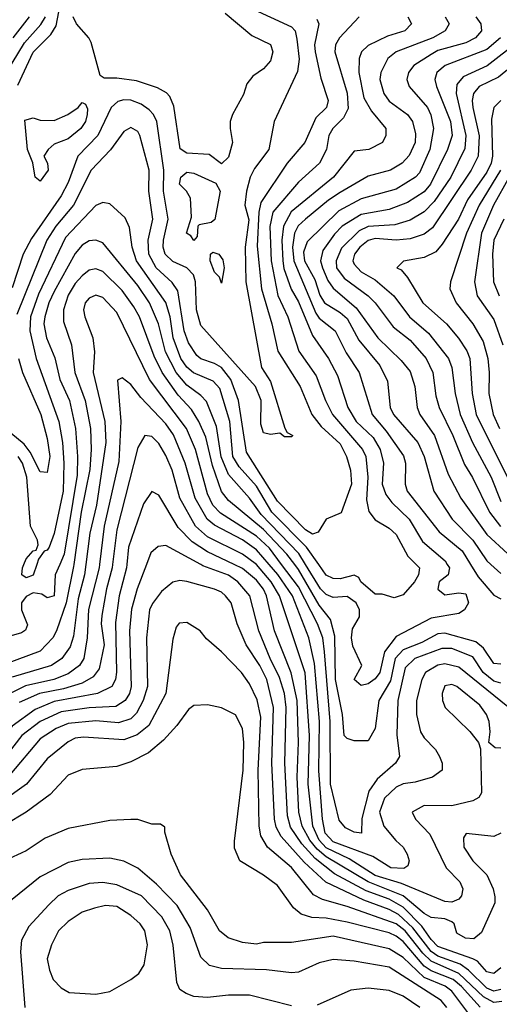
# Model space of a CAD drawing. Header units: inches. Extents: x 1793389 to 1900389, y 320802 to 470796.
# Tile 435 of 656: x 1835391 to 1836766, y 448739 to 451562. Entities that reach past the tile are written whole.
import ezdxf

# ---------------------------------------------------------------- set-up
doc = ezdxf.new("R2010")
doc.units = ezdxf.units.IN
doc.header["$MEASUREMENT"] = 0
doc.layers.add('B8434', color=7, linetype='Continuous')
doc.layers.add('B8435', color=7, linetype='Continuous')

msp = doc.modelspace()

# ---------------------------------------------------------------- linework, layer by layer
at = {"layer": 'B8434', "color": 2}
for points, elevation in [([(1835698.7, 450000), (1835697.7, 449990), (1835676.9, 449910), (1835665.9, 449834.1), (1835669.1, 449690.9), (1835666, 449670), (1835655.8, 449650), (1835614.8, 449630), (1835490, 449607.2), (1835435.9, 449584.1), (1835370, 449536.9), (1835282.6, 449430), (1835263.5, 449416.5), (1835164.9, 449370), (1835133.6, 449346.4), (1835119.1, 449320.9), (1835099.3, 449250), (1835057.2, 449030), (1835067.3, 448810), (1835090, 448692)], 390), ([(1835546.6, 450000), (1835545.8, 449994.2), (1835524.3, 449890), (1835496.5, 449810), (1835486.7, 449790), (1835450, 449751.3), (1835350, 449714), (1835290, 449708.3), (1835218, 449662), (1835170, 449615.1), (1835150, 449602), (1835119, 449610), (1835117, 449630), (1835185.1, 449694.9), (1835226.8, 449770), (1835294.6, 449865.4), (1835305.5, 449894.5), (1835319.9, 449970), (1835328.3, 450000)], 374), ([(1835506.1, 450000), (1835493.4, 449970), (1835490.2, 449910), (1835470, 449904.5), (1835454.8, 449914.8), (1835430, 449918.7), (1835410, 449908), (1835396.5, 449890), (1835396.5, 449870), (1835413.4, 449826.6), (1835408.5, 449811.5), (1835396.2, 449803.8), (1835330, 449785.1), (1835310, 449786), (1835306.6, 449790), (1835308, 449810), (1835334.8, 449870), (1835349.8, 449970), (1835360.3, 450000)], 370), ([(1835754.5, 450000), (1835728, 449930), (1835711.8, 449871.8), (1835705.8, 449810), (1835711.3, 449650), (1835706.3, 449630), (1835693.4, 449610), (1835666.8, 449593.2), (1835590, 449588.9), (1835510, 449577.7), (1835450, 449549.8), (1835397.4, 449510), (1835342, 449438)], 394), ([(1835620.4, 450000), (1835619.2, 449990), (1835588.6, 449871.4), (1835585.2, 449790), (1835575.6, 449730), (1835563.1, 449710), (1835530, 449686.4), (1835489.4, 449670.6), (1835408.1, 449651.9), (1835354.4, 449625.6)], 382), ([(1835580.6, 450000), (1835576.9, 449970), (1835558.7, 449901.3), (1835545.2, 449794.8), (1835536.5, 449763.5), (1835512.2, 449730), (1835483, 449710), (1835370, 449677.2)], 378), ([(1835657.8, 450000), (1835656.5, 449990), (1835639.7, 449930), (1835626.6, 449853.4), (1835625.2, 449830), (1835633.2, 449770), (1835619.4, 449700.6), (1835601.8, 449678.2), (1835570, 449659.8), (1835516.9, 449643.1), (1835447.7, 449630), (1835390, 449603.9)], 386), ([(1835440.2, 450000), (1835430, 449969.7), (1835410, 449961.6), (1835398, 449970), (1835399.7, 449990), (1835403.6, 450000)], 366), ([(1836770, 448843.7), (1836750, 448827.6), (1836738, 448830), (1836730, 448832.7), (1836702.9, 448862.9), (1836689.9, 448869.9), (1836590, 448904.9), (1836570, 448925), (1836543.6, 448963.6), (1836490, 449017.8), (1836450, 449040.6), (1836384.5, 449064.5), (1836293.6, 449113.6), (1836237.6, 449157.6), (1836199.4, 449199.4), (1836167.3, 449247.3), (1836159.2, 449279.2), (1836151.6, 449430), (1836155, 449590), (1836149.8, 449630), (1836136.1, 449676.1), (1836108.7, 449730), (1836076.4, 449810), (1836051.1, 449910), (1836016.3, 449950), (1835990, 449969.7), (1835916.5, 449996.5), (1835910, 450000)], 394), ([(1836770.2, 449229.8), (1836750, 449220.7), (1836670.8, 449229.2), (1836663.4, 449216.6), (1836663.8, 449190), (1836690, 449150.7), (1836730.4, 449110), (1836748.5, 449070), (1836752.8, 449047.2), (1836753, 449030), (1836715.1, 448944.9), (1836692.7, 448927.3), (1836668.5, 448928.5), (1836643.6, 448943.6), (1836636.2, 448970), (1836630, 448975.6), (1836610, 448984.2), (1836570, 448988.3), (1836550, 448999.8), (1836490.4, 449050.4), (1836389.9, 449089.9), (1836270, 449161.6), (1836243.7, 449183.7), (1836223.2, 449210), (1836201, 449250), (1836191.4, 449290), (1836186.6, 449390), (1836190.6, 449490), (1836186.6, 449610), (1836169.1, 449689.1), (1836121.5, 449810), (1836098.4, 449910), (1836090, 449929.6), (1836070, 449955.3), (1836030, 449988.7), (1836006.1, 450000)], 390), ([(1836770, 449473.2), (1836754, 449474), (1836735.3, 449490), (1836739.3, 449520.7), (1836737, 449550), (1836729.4, 449570), (1836710, 449597), (1836644, 449650), (1836630, 449655.6), (1836610, 449652), (1836601.6, 449630), (1836603, 449610), (1836610.7, 449590), (1836681.1, 449521.1), (1836706, 449490), (1836712, 449472), (1836714.4, 449345.6), (1836707.5, 449332.5), (1836690, 449322.7), (1836630, 449307.8), (1836550.6, 449309.4), (1836516, 449290), (1836526, 449270), (1836566.9, 449226.9), (1836613, 449130), (1836653, 449090), (1836661.6, 449070), (1836657.1, 449050), (1836650, 449040.9), (1836630, 449031.8), (1836610, 449033.6), (1836485.1, 449085.1), (1836410, 449108.4), (1836335.8, 449155.8), (1836270, 449187.9), (1836249.2, 449210), (1836231.3, 449250), (1836218.3, 449370), (1836222.2, 449510), (1836209, 449689), (1836135.5, 449910), (1836112.3, 449950), (1836070.3, 450000)], 386), ([(1836790, 449591.6), (1836650, 449706), (1836610, 449715.6), (1836590, 449710.9), (1836554.4, 449690), (1836543.7, 449670), (1836528.8, 449610), (1836528.9, 449570), (1836540.3, 449520.3), (1836550, 449502.8), (1836582.8, 449470), (1836594.8, 449450), (1836602, 449430), (1836602, 449410), (1836574, 449390), (1836524.4, 449375.6), (1836490, 449371.1), (1836470, 449362), (1836436.5, 449330), (1836422.3, 449290), (1836435.3, 449250), (1836468.8, 449208.8), (1836490.5, 449190), (1836502, 449170), (1836507.3, 449150), (1836503.5, 449136.5), (1836491.8, 449128.2), (1836455.3, 449130), (1836402.9, 449162.9), (1836290, 449205), (1836266.9, 449230), (1836259.4, 449270), (1836248.4, 449408.4), (1836250.6, 449550), (1836236.5, 449716.5), (1836219.8, 449790), (1836173, 449910), (1836130.9, 449970.9), (1836106.1, 450000)], 382), ([(1836770, 449659.8), (1836750, 449665.6), (1836719.3, 449690), (1836690, 449735.6), (1836630, 449758.8), (1836601.3, 449758.7), (1836523.8, 449730), (1836496.4, 449703.6), (1836475.2, 449610), (1836471.7, 449511.7), (1836479.3, 449450), (1836468, 449430), (1836415.3, 449384.7), (1836391.7, 449350), (1836372, 449272), (1836370.7, 449230), (1836350, 449232.7), (1836325.3, 449245.3), (1836307.2, 449267.2), (1836282.3, 449370), (1836280.6, 449550), (1836265, 449750), (1836259.8, 449790), (1836244.8, 449830), (1836190, 449936), (1836141.9, 450000)], 378), ([(1836770, 449714), (1836750, 449715.8), (1836720, 449760), (1836698.2, 449778.2), (1836610, 449802.8), (1836590, 449800.9), (1836544.1, 449775.9), (1836490, 449755.1), (1836467.5, 449730), (1836453.8, 449666.2), (1836420.3, 449610), (1836410.3, 449529.7), (1836390, 449494), (1836350, 449494), (1836330, 449500.7), (1836320.7, 449510), (1836316, 449570), (1836296.8, 449670), (1836294.4, 449794.4), (1836282.2, 449842.2), (1836250, 449883.1), (1836190, 449986), (1836179.5, 450000)], 374), ([(1836616.7, 450000), (1836623, 449990), (1836618.8, 449970), (1836593.4, 449950), (1836589.1, 449929.1), (1836610, 449912.7), (1836650, 449918.8), (1836670, 449916), (1836677.3, 449890), (1836666, 449870), (1836650, 449859.3), (1836570, 449846.3), (1836470, 449793.6), (1836436.9, 449750), (1836423.7, 449690), (1836410, 449671.8), (1836390, 449657.6), (1836370, 449652.7), (1836349.6, 449670), (1836371.8, 449710), (1836345.7, 449765.7), (1836341.7, 449790), (1836344.8, 449815.2), (1836365.1, 449850), (1836364.7, 449870), (1836355.1, 449890), (1836330, 449908.2), (1836290, 449905.4), (1836270, 449913.5), (1836253.5, 449930), (1836210.6, 450000)], 370), ([(1836527.2, 450000), (1836537.1, 449990), (1836534, 449970), (1836522.4, 449950), (1836490, 449912.7), (1836464.7, 449904.7), (1836430, 449915.3), (1836410, 449915.3), (1836369, 449950), (1836363.1, 449963.1), (1836350, 449969), (1836310, 449958.7), (1836290, 449959.7), (1836270, 449969.7), (1836248.6, 450000)], 366), ([(1836683.5, 450000), (1836704.8, 449964.8), (1836750, 449912.4), (1836770, 449901.1)], 374), ([(1836741.3, 450000), (1836770, 449973.7)], 378), ([(1836770, 448781.4), (1836750, 448777.1), (1836730, 448785), (1836677.1, 448837.1), (1836653.8, 448853.8), (1836590, 448877.6), (1836570.8, 448890.7), (1836518.1, 448958.1), (1836476.4, 448996.4), (1836450, 449010.6), (1836377.3, 449037.3), (1836269.1, 449089.1), (1836206.4, 449146.4), (1836140.7, 449220.7), (1836126.6, 449246.6), (1836121.8, 449270), (1836113.5, 449430), (1836118.9, 449590), (1836099.8, 449670), (1836079.8, 449710), (1836040.5, 449770), (1836014.7, 449830), (1835996.9, 449890), (1835980.7, 449910), (1835970, 449920.7), (1835950, 449929.6), (1835870, 449951.5), (1835850, 449954), (1835830, 449949.5), (1835797.7, 449922.3), (1835771.5, 449888.5), (1835763.1, 449870), (1835754.3, 449790), (1835757.7, 449650), (1835745.5, 449610), (1835725.9, 449574.1), (1835710, 449557.4), (1835674.3, 449545.7), (1835610, 449551.7), (1835530, 449543.8), (1835495.5, 449530), (1835450, 449500.5), (1835363.4, 449396.6)], 398), ([(1836773, 448747), (1836750, 448744.7), (1836720.3, 448760.3), (1836650, 448827.7), (1836570, 448862.7), (1836546.2, 448886.1), (1836496, 448950), (1836470, 448969.8), (1836330, 449019.8), (1836259.2, 449039.2), (1836233.1, 449053.1), (1836170, 449131.2), (1836101.6, 449190), (1836082.2, 449222.2), (1836077.7, 449250), (1836074.8, 449410), (1836082.6, 449562.6), (1836072.3, 449612.3), (1836050, 449658), (1836027, 449690), (1835970, 449749.3), (1835926.8, 449786.8), (1835908.7, 449810), (1835870, 449833.2), (1835847.9, 449832.1), (1835839.8, 449820.2), (1835830, 449786), (1835810.3, 449630), (1835761.4, 449538.6), (1835728.4, 449511.6), (1835690, 449497.3), (1835574.7, 449505.3), (1835550, 449502), (1835530, 449491.3), (1835470, 449442.9), (1835410.5, 449370), (1835340, 449320)], 402), ([(1836711, 448731), (1836657.7, 448790), (1836633.1, 448810), (1836570, 448835.2), (1836550, 448849), (1836490, 448918.8), (1836470, 448934.8), (1836450, 448944.5), (1836330, 448974.2), (1836270, 448986), (1836228.3, 448988.3), (1836197.7, 448997.7), (1836175.6, 449015.6), (1836130, 449079.3), (1836090, 449109.2), (1836022, 449150), (1836007, 449187), (1836006.8, 449206.8), (1836032.1, 449410), (1836034, 449490), (1836029.6, 449529.6), (1836010, 449568.7), (1835970, 449588.7), (1835930, 449598), (1835890, 449595.3), (1835875.3, 449584.7), (1835842, 449538), (1835803.6, 449496.4), (1835760.3, 449459.7), (1835710, 449434.5), (1835670, 449421.2), (1835570, 449412.7), (1835530, 449396), (1835478.9, 449341.1), (1835410, 449289.6), (1835350, 449253.6)], 406), ([(1836692.5, 448692.5), (1836630, 448776.4), (1836610.9, 448790.9), (1836550, 448816.5), (1836490, 448873.5), (1836450, 448898.5), (1836290, 448934.8), (1836170, 448916.2), (1836090, 448916.2), (1836070, 448912), (1836030, 448916.2), (1835989, 448930), (1835963.7, 448950), (1835929.6, 449010), (1835852.3, 449110), (1835825.2, 449170), (1835807.3, 449232.7), (1835807.3, 449247.3), (1835795.3, 449255.3), (1835770, 449255.3), (1835730, 449268.7), (1835710, 449269), (1835650, 449266), (1835530, 449242.7), (1835464.7, 449215.3), (1835410, 449179.3), (1835335.2, 449144.8)], 410), ([(1836615.1, 448730), (1836598.7, 448750), (1836450, 448845.4), (1836350, 448862.4), (1836290, 448867.3), (1836250, 448858.4), (1836190, 448831.8), (1836170, 448829.6), (1836098.3, 448838.3), (1835970, 448842), (1835935.3, 448850), (1835910, 448874), (1835879.5, 448959.5), (1835842.6, 449022.6), (1835783.6, 449083.6), (1835730, 449129.6), (1835690, 449149.6), (1835650, 449158.4), (1835570, 449154), (1835530, 449146), (1835450, 449104.5), (1835350, 449023.7)], 414), ([(1836170, 448734.5), (1836050, 448765.6), (1835990, 448765.1), (1835930, 448758.4), (1835890, 448762), (1835868, 448770), (1835850, 448782), (1835841.6, 448801.6), (1835831.6, 448908.4), (1835822, 448950), (1835798.7, 448990), (1835740.7, 449050), (1835670, 449081.3), (1835630, 449088.2), (1835590, 449085.1), (1835530, 449065.6), (1835502, 449050), (1835475.2, 449024.8), (1835418, 448962), (1835397, 448923), (1835393.7, 448890), (1835406.4, 448730)], 418), ([(1836538.4, 448730), (1836490, 448762.4), (1836450, 448778.7), (1836390, 448785.1), (1836339.9, 448780.1), (1836243.4, 448736.6)], 418)]:
    msp.add_lwpolyline(points, dxfattribs=dict(at, elevation=elevation))
at = {"layer": 'B8434', "color": 2, "elevation": 422}
msp.add_lwpolyline([(1835637.6, 449022.4), (1835605.5, 449014.5), (1835570, 449002.9), (1835530, 448977), (1835503, 448950), (1835483, 448910), (1835470.6, 448870), (1835476.7, 448836.7), (1835487.7, 448810), (1835510, 448786.8), (1835533.2, 448773.2), (1835610, 448768.2), (1835650, 448776.3), (1835709.6, 448810.4), (1835732.9, 448827.1), (1835747.7, 448852.3), (1835757.6, 448910), (1835749.6, 448950), (1835736.2, 448970), (1835710, 448994), (1835670, 449019.7)], close=True, dxfattribs=at)
at = {"layer": 'B8435', "color": 2}
for points, elevation in [([(1835385.9, 451374.1), (1835430, 451468.5), (1835480.9, 451519.1), (1835495.6, 451544.4), (1835511.9, 451630)], 358), ([(1836050, 451596.5), (1836170, 451541.6), (1836180.4, 451530), (1836186, 451506), (1836191.8, 451448.2), (1836187.2, 451412.8), (1836120.7, 451270), (1836105.5, 451190), (1836064.5, 451135.5), (1836052.2, 451110), (1836041.1, 451070), (1836036.5, 451030), (1836048.1, 450988.1), (1836037.5, 450910), (1836039.7, 450810), (1836084.7, 450564.7), (1836110, 450524.7), (1836151.1, 450391.1), (1836158, 450378), (1836174, 450370), (1836170, 450366), (1836150, 450366), (1836136.4, 450376.4), (1836110, 450372.7), (1836090, 450377.2), (1836082, 450402), (1836083.7, 450470), (1836067, 450510), (1835910, 450685.2), (1835898.3, 450730), (1835895.1, 450810), (1835889.6, 450830), (1835870.8, 450850.8), (1835830, 450868.2), (1835808.4, 450890), (1835802.7, 450910), (1835803.9, 450930), (1835816.8, 450990), (1835803.1, 451070), (1835804.4, 451130), (1835784, 451270), (1835774.7, 451290), (1835762.8, 451302.8), (1835739.4, 451319.4), (1835710, 451331), (1835690, 451332.4), (1835672.7, 451327.3), (1835653.7, 451310), (1835614.9, 451230), (1835558, 451170), (1835530, 451095.1), (1835510, 451057), (1835425.2, 450934.8), (1835401.3, 450890), (1835370, 450793.2)], 358), ([(1835336.9, 451383.1), (1835404.8, 451495.2), (1835451.8, 451548.2), (1835465.6, 451570)], 362), ([(1835372.8, 451510), (1835419.8, 451570)], 366), ([(1835980.5, 451580.5), (1836056.7, 451516.7), (1836110, 451490.6), (1836116.3, 451470), (1836110, 451444), (1836090, 451421.2), (1836059.8, 451400.2), (1836042.5, 451377.5), (1836032.8, 451347.2), (1836001, 451290), (1835994.8, 451270), (1835994.8, 451250), (1836001, 451210), (1835990, 451168), (1835970, 451148.7), (1835934.8, 451174.8), (1835870, 451179.5), (1835851.7, 451191.7), (1835833.4, 451313.4), (1835821.2, 451341.2), (1835811.7, 451351.7), (1835786.3, 451366.3), (1835726.3, 451386.3), (1835670, 451394), (1835633.6, 451393.6), (1835622, 451402), (1835596.1, 451496.1), (1835589.5, 451510), (1835554, 451550), (1835544.4, 451570)], 354), ([(1836364, 451570), (1836308.2, 451510), (1836296.4, 451490), (1836294.4, 451470), (1836330, 451351), (1836333, 451307), (1836319.6, 451280.4), (1836288.7, 451250), (1836277.6, 451230), (1836270.5, 451190), (1836250.4, 451150), (1836190, 451096.2), (1836116.9, 451010), (1836108.5, 450968.5), (1836111.8, 450870), (1836131, 450771), (1836159.6, 450710), (1836191.3, 450611.3), (1836240.9, 450540.9), (1836267.4, 450470), (1836287.6, 450430), (1836373.4, 450330), (1836383.7, 450310), (1836389.2, 450250), (1836385.1, 450185.1), (1836391.8, 450151.8), (1836410, 450127.7), (1836450, 450103.8), (1836470, 450085.5), (1836503.7, 450023.7), (1836527.2, 450000)], 366), ([(1836504, 451570), (1836514, 451550), (1836494.8, 451530), (1836445.8, 451514.2), (1836390, 451487.3), (1836370.5, 451470), (1836363.7, 451450), (1836363.2, 451410), (1836377.8, 451337.8), (1836399.2, 451299.2), (1836440.7, 451250), (1836440.7, 451230), (1836430.7, 451210), (1836392, 451190), (1836350, 451184.5), (1836290.4, 451110), (1836169.4, 451010.6), (1836147.3, 450970), (1836143, 450930), (1836145, 450870), (1836148.1, 450848.1), (1836169.3, 450789.3), (1836190, 450752.7), (1836230, 450656.3), (1836275.8, 450590), (1836302, 450542), (1836331.6, 450450), (1836356, 450410), (1836404.1, 450364.1), (1836424.7, 450330), (1836434.3, 450290), (1836430.3, 450230), (1836440.5, 450200.5), (1836457.6, 450177.6), (1836507, 450130), (1836545.4, 450065.4), (1836610.4, 450010), (1836616.7, 450000)], 370), ([(1836610.6, 451570), (1836622, 451550), (1836610.6, 451530), (1836575.5, 451510), (1836470, 451469.6), (1836446.4, 451450), (1836426.7, 451410), (1836423.7, 451390), (1836435.3, 451350), (1836450, 451328.5), (1836503, 451290), (1836517, 451270), (1836525.1, 451234.9), (1836524.2, 451210), (1836507.7, 451172.3), (1836487.7, 451150), (1836454, 451130), (1836390, 451113.3), (1836310, 451066), (1836275.8, 451044.2), (1836210, 450989.7), (1836189.4, 450970.6), (1836179.2, 450950), (1836173.1, 450910), (1836176.8, 450870), (1836240.3, 450720.3), (1836250, 450706), (1836295.8, 450670), (1836327, 450607), (1836364.2, 450550), (1836401.1, 450430), (1836441.9, 450381.8), (1836491.2, 450311.2), (1836496.5, 450290), (1836495.8, 450230), (1836501.3, 450210), (1836593.2, 450093.2), (1836659.5, 450039.5), (1836683.5, 450000)], 374), ([(1836698.4, 451570), (1836712.7, 451550), (1836714.4, 451530), (1836697.1, 451510), (1836670, 451495.1), (1836590, 451472.9), (1836570, 451462.2), (1836520.5, 451430), (1836505.5, 451410), (1836500.5, 451390), (1836507.7, 451370), (1836559.5, 451310), (1836569.1, 451289.1), (1836576.9, 451250), (1836566.9, 451190), (1836537.5, 451122.5), (1836526, 451110), (1836470, 451075.4), (1836370, 451048.6), (1836305.8, 451014.2), (1836214.7, 450925.3), (1836204.8, 450895.2), (1836207.8, 450870), (1836236.7, 450816.7), (1836251.6, 450771.6), (1836264.4, 450750), (1836310, 450722.7), (1836330, 450705.3), (1836362.9, 450642.9), (1836423.1, 450570), (1836445.7, 450525.7), (1836453.4, 450450), (1836462.6, 450430), (1836531.8, 450350), (1836550.3, 450310), (1836578, 450210), (1836630.3, 450130), (1836690.1, 450070.1), (1836730.4, 450010), (1836741.3, 450000)], 378), ([(1836242.8, 451562.8), (1836248.2, 451550), (1836236.5, 451490), (1836238.5, 451470), (1836254.1, 451394.1), (1836274.9, 451330), (1836270.5, 451310), (1836239.5, 451280.5), (1836208.2, 451210), (1836157.6, 451150), (1836082.5, 451037.5), (1836077.1, 451010), (1836072.1, 450912.1), (1836084.7, 450790), (1836114, 450690), (1836131.2, 450611.2), (1836195.3, 450510), (1836228.7, 450430), (1836255.1, 450395.1), (1836310, 450346), (1836327.6, 450310), (1836339.6, 450270), (1836342.6, 450230), (1836312.4, 450147.6), (1836270, 450129.5), (1836247, 450093), (1836230, 450086.9), (1836210, 450099.7), (1836130, 450181.3), (1836041.5, 450321.5), (1836018.7, 450470), (1835996.1, 450530), (1835970, 450564.8), (1835950, 450576.4), (1835910, 450589.7), (1835898.8, 450598.8), (1835875.2, 450635.2), (1835863.1, 450670), (1835844.5, 450784.5), (1835828, 450808), (1835782.7, 450850), (1835761.4, 450890), (1835759.3, 450930), (1835773.3, 450990), (1835761.7, 451070), (1835762, 451130), (1835735.6, 451230), (1835730, 451241.2), (1835710, 451252.7), (1835690, 451241.2), (1835651.7, 451188.3), (1835596.4, 451130), (1835545.2, 451030), (1835494.9, 450970), (1835469.1, 450930), (1835383.4, 450716.6)], 362), ([(1836768.8, 451510), (1836730, 451476), (1836610.7, 451430), (1836586.7, 451410), (1836581.1, 451390), (1836585.7, 451370), (1836625.5, 451270), (1836630.2, 451230), (1836616.9, 451190), (1836568.9, 451090), (1836550, 451068.3), (1836502.2, 451037.8), (1836450, 451018), (1836370, 451003.5), (1836315.3, 450970), (1836293.2, 450946.8), (1836260.4, 450899.6), (1836253.8, 450870), (1836259.2, 450850), (1836274.5, 450814.5), (1836290, 450792), (1836355.3, 450735.3), (1836418, 450650), (1836484.8, 450584.8), (1836510, 450553.4), (1836523.7, 450510), (1836530.3, 450450), (1836537.6, 450430), (1836579.6, 450370), (1836619.1, 450259.1), (1836655.8, 450190), (1836730, 450085.7), (1836790, 450030.4)], 382), ([(1836821, 451499), (1836730.9, 451429.1), (1836662.3, 451397.7), (1836643.9, 451376.1), (1836642, 451350), (1836670.2, 451230), (1836667.3, 451192.7), (1836626.9, 451110), (1836579.3, 451040.7), (1836550, 451011.1), (1836510, 450986.9), (1836466, 450974), (1836390, 450968.9), (1836363.7, 450956.3), (1836313.1, 450906.9), (1836298.6, 450870), (1836299.6, 450850), (1836321.2, 450821.2), (1836390, 450770.3), (1836410.4, 450750), (1836461.6, 450681.6), (1836510, 450643.1), (1836556.5, 450590), (1836574.9, 450550), (1836583.4, 450483.4), (1836593.4, 450450), (1836632.7, 450370), (1836666.3, 450286.3), (1836689.2, 450249.2), (1836737.3, 450150), (1836768.7, 450108.7)], 386), ([(1836810, 451434.7), (1836763.4, 451396.6), (1836708.4, 451370), (1836692.2, 451350), (1836688, 451330), (1836690.2, 451310), (1836708.4, 451228.4), (1836704.7, 451170), (1836685.5, 451130), (1836574.6, 450965.4), (1836550, 450946.9), (1836510, 450933.5), (1836470, 450929.8), (1836410, 450934.6), (1836390, 450928.5), (1836366, 450910), (1836350.3, 450890), (1836346.3, 450870), (1836350, 450860.7), (1836370, 450838.7), (1836410, 450816), (1836463.1, 450770), (1836508.7, 450710), (1836562.7, 450662.7), (1836620.3, 450590), (1836630, 450564.7), (1836639, 450490), (1836653.8, 450430), (1836689.3, 450349.3), (1836742.4, 450250), (1836770, 450180.5)], 390), ([(1836770.2, 451329.8), (1836750.4, 451310), (1836743.2, 451276.8), (1836746.4, 451170), (1836742.6, 451150), (1836730, 451124.7), (1836674.5, 451045.5), (1836648.9, 450990), (1836602.2, 450917.8), (1836583.6, 450896.4), (1836550, 450879.6), (1836491, 450869), (1836472, 450850), (1836484.5, 450844.5), (1836502.8, 450822.8), (1836546.4, 450750), (1836614.4, 450690), (1836649.1, 450649.1), (1836672.3, 450612.3), (1836680.9, 450590), (1836687.9, 450490), (1836699.6, 450430), (1836802.2, 450222.2)], 394), ([(1836769.3, 451130), (1836708.2, 451030), (1836671.3, 450950), (1836625.5, 450810), (1836623.8, 450790), (1836642.4, 450750), (1836690.3, 450690), (1836719.3, 450639.3), (1836732.7, 450590), (1836736.9, 450550), (1836735.6, 450490), (1836747.9, 450430), (1836766.3, 450390)], 398), ([(1836793.8, 451110), (1836749.2, 451030), (1836714.4, 450950), (1836694.6, 450810), (1836702, 450770), (1836750, 450702), (1836776, 450630)], 402), ([(1836248.6, 450000), (1836213.3, 450050), (1836113.5, 450150), (1836070, 450224.4), (1836019.9, 450279.9), (1836001.8, 450310), (1835993.5, 450410), (1835964.9, 450504.9), (1835945.5, 450525.5), (1835889.2, 450549.2), (1835870, 450565.7), (1835852.9, 450590), (1835830.7, 450650), (1835822.9, 450710), (1835810.6, 450750.6), (1835726.4, 450870), (1835713.5, 450910), (1835705.8, 450965.8), (1835694, 450994), (1835650, 451034), (1835630, 451037.2), (1835610, 451029.4), (1835522.3, 450937.7), (1835445, 450775), (1835422.6, 450710), (1835420.7, 450670), (1835438.3, 450590), (1835503.9, 450410), (1835514, 450350), (1835517.8, 450290), (1835515.6, 450210), (1835490, 450088.7), (1835475.5, 450050), (1835470, 450041.2), (1835461.4, 450038.6), (1835445.2, 450014.8), (1835440.2, 450000)], 366), ([(1836778.6, 450990), (1836750.2, 450930), (1836746.2, 450890), (1836749, 450810), (1836765.7, 450770)], 406), ([(1836210.6, 450000), (1836191.4, 450031.4), (1836083.6, 450143.6), (1836049.8, 450189.8), (1835990, 450258), (1835968.7, 450308.7), (1835955.7, 450395.7), (1835926.8, 450466.8), (1835910, 450484.7), (1835870, 450513.7), (1835839.8, 450550), (1835809, 450610), (1835788.7, 450690), (1835763.5, 450750), (1835730, 450799.7), (1835630, 450922), (1835610, 450929.6), (1835590, 450927.3), (1835570, 450915.6), (1835550, 450891.8), (1835490, 450782.9), (1835474.7, 450750), (1835463.6, 450710), (1835460.8, 450690), (1835468, 450650), (1835492.1, 450592.1), (1835506.3, 450530), (1835533.8, 450470), (1835551.3, 450390), (1835557.2, 450310), (1835555.9, 450255.9), (1835518.9, 450030), (1835506.1, 450000)], 370), ([(1836179.5, 450000), (1836157.1, 450030), (1836090, 450100.3), (1835990, 450183.5), (1835970, 450209.6), (1835943.6, 450283.6), (1835924.6, 450364.6), (1835905.1, 450410), (1835883.9, 450443.9), (1835845.3, 450485.3), (1835799.3, 450550), (1835776.9, 450596.9), (1835734.5, 450710), (1835718.8, 450738.8), (1835684.9, 450784.9), (1835630, 450839.6), (1835610, 450847.6), (1835590, 450843.6), (1835570, 450827.8), (1835550, 450805.6), (1835530, 450771.8), (1835516.5, 450730), (1835516.9, 450696.9), (1835540.3, 450630), (1835549, 450550), (1835579.1, 450470), (1835594.4, 450390), (1835596.5, 450330), (1835592.3, 450272.3), (1835567.7, 450150), (1835546.6, 450000)], 374), ([(1836141.9, 450000), (1836106.8, 450046.8), (1836070, 450080.7), (1835967.2, 450147.2), (1835945.1, 450170), (1835930, 450202.7), (1835895.1, 450330), (1835869.8, 450390), (1835763.5, 450530), (1835670, 450722), (1835630, 450765.1), (1835610, 450771.6), (1835590, 450763.7), (1835579.3, 450750), (1835574.4, 450730), (1835577.6, 450710), (1835601.1, 450650), (1835605.3, 450610), (1835601.5, 450550), (1835634.9, 450410), (1835638.6, 450350), (1835611.1, 450170), (1835592, 450090), (1835580.6, 450000)], 378), ([(1835387.6, 450590), (1835399.6, 450550), (1835451.5, 450430), (1835470, 450361), (1835477.3, 450310), (1835470, 450264), (1835450, 450265.2), (1835421.6, 450321.6), (1835404.5, 450344.5), (1835350, 450389.7)], 362), ([(1836106.1, 450000), (1836070, 450042.4), (1836030, 450070.7), (1835950, 450113.1), (1835928.6, 450130), (1835894, 450190), (1835865.8, 450290), (1835832.1, 450372.1), (1835810, 450403), (1835738.7, 450478.7), (1835710, 450516), (1835685.4, 450534.6), (1835671.3, 450528.7), (1835681.5, 450410), (1835675.4, 450295.4), (1835633.8, 450110), (1835620.4, 450000)], 382), ([(1836070.3, 450000), (1836070, 450000.3), (1836030, 450029.8), (1835930, 450079.2), (1835895.1, 450110), (1835849.8, 450189.8), (1835828.4, 450270), (1835810, 450312.3), (1835790, 450346.6), (1835770, 450366.6), (1835750, 450369.3), (1835730, 450335.3), (1835670, 450099), (1835657.8, 450000)], 386), ([(1835403.6, 450000), (1835410, 450016.3), (1835430, 450038.8), (1835438.6, 450041.4), (1835444, 450056), (1835442.7, 450070), (1835422, 450110), (1835412.3, 450250), (1835399.4, 450290), (1835386.8, 450310)], 366), ([(1836006.1, 450000), (1835930, 450036.1), (1835885.2, 450065.2), (1835845.9, 450105.9), (1835790, 450199), (1835770, 450209.2), (1835746.6, 450173.4), (1835703.2, 450050), (1835698.7, 450000)], 390), ([(1835910, 450000), (1835810, 450054.5), (1835788.1, 450051.9), (1835767, 450033), (1835754.5, 450000)], 394)]:
    msp.add_lwpolyline(points, dxfattribs=dict(at, elevation=elevation))
at = {"layer": 'B8435', "color": 2, "elevation": 354}
for points in [[(1835450, 451099), (1835435.3, 451110), (1835429.1, 451150.9), (1835414, 451190), (1835406.5, 451273.5), (1835430, 451280.3), (1835450, 451273.6), (1835490, 451272.9), (1835529.4, 451290), (1835559, 451310), (1835570, 451324.7), (1835579.8, 451319.8), (1835586, 451306), (1835584.9, 451290), (1835580.4, 451270), (1835566.4, 451250), (1835530, 451219.7), (1835490, 451204.5), (1835473.4, 451190), (1835461, 451170), (1835470.8, 451150), (1835473.4, 451130)], [(1835890, 450929), (1835882, 450942), (1835869.6, 450950), (1835884, 450996), (1835880.7, 451050), (1835869.7, 451069.7), (1835849.7, 451090), (1835852.7, 451110), (1835870, 451124.9), (1835890, 451121.6), (1835953.2, 451093.2), (1835965.5, 451070), (1835950.8, 450989.2), (1835939.8, 450980.2), (1835906, 450974), (1835902, 450970), (1835899.6, 450940.4)], [(1835970, 450806), (1835964, 450824), (1835950, 450838), (1835937.2, 450870), (1835938, 450890), (1835945.2, 450894.8), (1835962, 450890), (1835973.4, 450873.4), (1835977.3, 450850)]]:
    msp.add_lwpolyline(points, close=True, dxfattribs=at)

doc.saveas('drawing.dxf')
